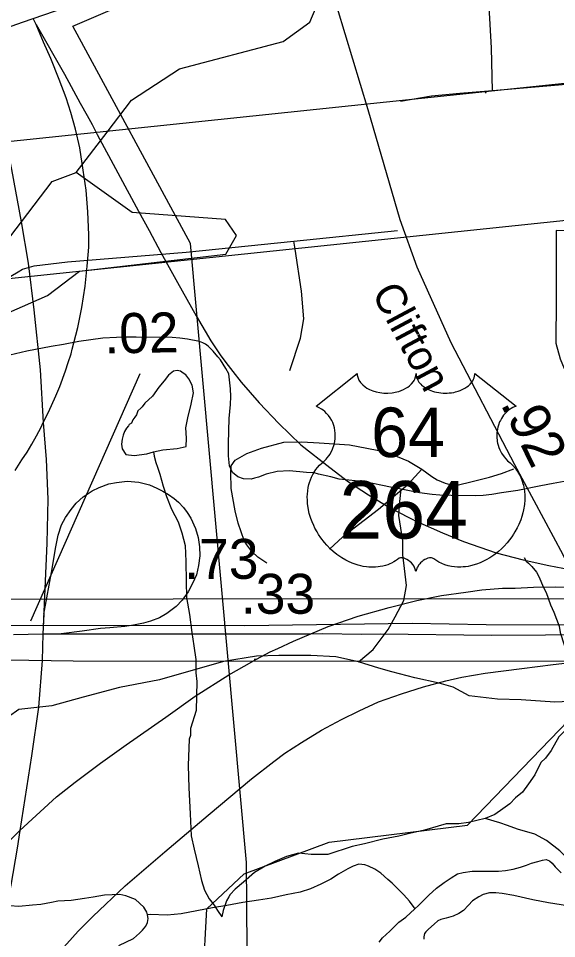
# Model space of a CAD drawing. Extents: x 2169602 to 2449496, y 721995 to 810662.
# Drawn here: x 2389685 to 2391367, y 798365 to 801244 of the extents above; entities that cross this region are included whole.
import ezdxf

# ---------------------------------------------------------------- set-up
doc = ezdxf.new("R2010")
doc.units = 0
doc.layers.add('Default', color=7, linetype='Continuous')

msp = doc.modelspace()

# ---------------------------------------------------------------- linework, layer by layer
at = {"layer": 'Default'}
for p, q in [((2389739.7, 801224.8), (2389731, 801243.1)), ((2391916.2, 801083.2), (2391167.2, 801016.5)), ((2391146.8, 801011.4), (2391144.1, 801011.1)), ((2391146.8, 801010.8), (2391144.1, 801011.1)), ((2391146.8, 801010.8), (2391146.8, 801011.4)), ((2389865.2, 800761.4), (2389962, 800887.9)), ((2390545.4, 800547), (2390870.1, 800580)), ((2390549.4, 800521.2), (2390545.4, 800547)), ((2389723.2, 799358.6), (2390064.9, 800133.1)), ((2389761.3, 799318), (2389759.1, 799235.1))]:
    msp.add_line(p, q, dxfattribs=at)
for points in [[(2379098.1, 799711.3), (2381839.6, 800039.6), (2402227.5, 802177.1)], [(2382114, 799598.5), (2384855.4, 799926.8), (2405243.4, 802064.2)], [(2389962, 800887.9), (2390038.3, 800987.5), (2390188.2, 801086.2), (2390512.1, 801171.4), (2390595.2, 801232), (2390669.2, 801407.7), (2391067.2, 801783.4), (2391224.1, 801901.5), (2391291.1, 801910)], [(2390495.9, 801804.7), (2390532, 801755.5), (2390571.8, 801635.1), (2390657.6, 801355.5), (2390777.4, 800958.6), (2390876.8, 800614.1), (2390930.7, 800466.5), (2391036.4, 800229.8), (2391235.7, 799847.6), (2391386.9, 799567), (2391501.6, 799316.1)], [(2391167.2, 801016.5), (2391163.8, 801151.6), (2391156.8, 801280.1), (2391153.3, 801335.7), (2391174.2, 801412.2), (2391247.1, 801516.5), (2391257.5, 801558.2), (2391254.1, 801638.1), (2391233.2, 801711.1), (2391236.7, 801773.6)], [(2389731, 801243.1), (2389863.7, 801289.4), (2389917.7, 801308.5), (2390047.8, 801367.2), (2390114.2, 801406.4), (2390209.7, 801481.3), (2390296.7, 801569.9), (2390371.9, 801667.7)], [(2390475.7, 796717.2), (2390456.5, 797092.4), (2390449.7, 797197.9), (2390442.7, 797260.8), (2390425.2, 797471.4), (2390400.7, 798197.7), (2390397.5, 798602.6), (2390222.2, 800539), (2389855.2, 801219), (2390007.5, 801284.5)], [(2390475.7, 796717.2), (2390456.5, 797092.4), (2390449.7, 797197.9), (2390442.7, 797260.8), (2390425.2, 797471.4), (2390400.7, 798197.7), (2390397.5, 798602.6), (2390222.2, 800539), (2389855.2, 801219), (2390007.5, 801284.5)], [(2389543, 801261.9), (2389593.7, 801077), (2389626.1, 800951.5), (2389662.9, 800770.4), (2389693, 800607.6), (2389715.5, 800477.4), (2389733.1, 800332.1), (2389753.1, 800144.3), (2389762.5, 799979.3)], [(2389564, 801185), (2389697.7, 801231.9), (2389731, 801243.1)], [(2389762.5, 799979.3), (2389779.2, 800012.2), (2389802.1, 800062.4), (2389814.4, 800092.3), (2389832, 800141.4), (2389840.6, 800167.6), (2389849.1, 800194.3), (2389852.9, 800209.2), (2389870, 800276.1), (2389882.5, 800338.7), (2389893, 800405.6), (2389899.2, 800468.2), (2389904.5, 800527.8), (2389904.5, 800566.4), (2389901.3, 800638.8), (2389896.1, 800706.7), (2389886.7, 800768.3), (2389876.2, 800838.3), (2389862.6, 800896.7), (2389848, 800949), (2389834.4, 800994.9), (2389811.8, 801052.6), (2389785.6, 801118.3), (2389762.6, 801169.3), (2389739.7, 801224.8)], [(2389739.7, 801224.8), (2389828.9, 801069.5), (2389878, 800978.8), (2389899.2, 800939.9), (2389915.5, 800911.3), (2389930.5, 800880.6), (2390059.8, 800640.7), (2390093.4, 800580.3), (2390130.4, 800510.9), (2390181.9, 800416.9), (2390240.4, 800312.6), (2390286.2, 800235.1), (2390317.9, 800188), (2390340.8, 800157.7), (2390355, 800138.8), (2390381.3, 800105.9), (2390437.5, 800041.3), (2390498.9, 799976.7), (2390567.9, 799909.9), (2390658, 799839), (2390717, 799794), (2390779, 799752.7), (2390850.1, 799710.1), (2390930.2, 799670.1), (2391010.3, 799633.9), (2391076.3, 799606.8), (2391178.4, 799572), (2391262.3, 799549.3), (2391343.3, 799532.2), (2391408.5, 799519.7)], [(2391167.2, 801016.5), (2391064.6, 801008.6), (2390976.6, 801000.4), (2390879.5, 800983.3)], [(2389318.1, 800208.3), (2389267.3, 800307.8), (2389267.3, 800383.3), (2389441.2, 800481.4), (2389658.1, 800559), (2389790.2, 800733.4), (2389865.2, 800761.4)], [(2389875.3, 800452.8), (2390333.1, 800505.8), (2390366.2, 800564.2), (2390332.1, 800614.1), (2390040.1, 800636.5), (2389865.2, 800761.4)], [(2391911.8, 800567.1), (2391365.6, 800579.9), (2391365.6, 800364.4), (2391364.6, 800227.2), (2391377.9, 800178.4), (2391391.2, 800148.4), (2391412.3, 800127.4), (2391483.2, 800106.3), (2391890, 800065.5), (2391933.2, 800059.7)], [(2389649.8, 800429.9), (2389661.2, 800437.4), (2389683.5, 800451), (2389697.6, 800458.7), (2389733.7, 800469.9), (2389837.7, 800481.8), (2390209.6, 800512.2), (2390545.4, 800547)], [(2390533.2, 800142.1), (2390566.2, 800242.9), (2390576.7, 800303.7), (2390569.7, 800390.6), (2390549.4, 800521.2)], [(2389318.1, 800208.3), (2389393.2, 800183.9), (2389485.2, 800208.2), (2389601.1, 800301), (2389775.2, 800376.2), (2389875.3, 800452.8)], [(2390880.8, 799770.5), (2390848.1, 799776.7), (2390767.8, 799793.9), (2390687.7, 799802.6), (2390661.1, 799809.3), (2390622.3, 799818.2), (2390609, 799821.5), (2390585.5, 799822.7), (2390532.6, 799828.1), (2390493.8, 799825.9), (2390459.4, 799818.2), (2390435, 799808.2), (2390422.9, 799804.9), (2390411.9, 799802), (2390388.5, 799803.7), (2390370.8, 799809.3), (2390354.1, 799822.6), (2390344.2, 799843.7), (2390341.9, 799874.7), (2390341.9, 799913.5), (2390343.1, 799992.3), (2390347.5, 800035.5), (2390348.6, 800061), (2390347.5, 800084.3), (2390342.2, 800131.4), (2390333.4, 800148.6), (2390316.3, 800175.5), (2390308.5, 800185.3), (2390293.5, 800202.8), (2390277.4, 800218.7), (2390269.3, 800224.1), (2390261.2, 800228.5), (2390250.9, 800232.3), (2390240.4, 800234.9), (2390224, 800238.2), (2390213.1, 800240.1), (2390189.2, 800243.7), (2390164.8, 800245), (2390053, 800246.3), (2390021, 800246), (2389991, 800245.6), (2389949, 800243.3), (2389873.2, 800232.4), (2389825.2, 800223.8), (2389787.3, 800217.4), (2389711.4, 800202.5), (2389657.5, 800190)], [(2390106.7, 799887.8), (2390136.6, 799894.2), (2390180.7, 799898.1), (2390208.6, 799904.4), (2390210.6, 799930.4), (2390208.4, 799962.5), (2390214.1, 799994.5), (2390224.2, 800036.3), (2390231.8, 800072.5), (2390227.7, 800096.2), (2390217.8, 800116.4), (2390207.6, 800128.1), (2390199.6, 800134.1), (2390191.8, 800140.2), (2390181.3, 800142.2), (2390169.6, 800139.9), (2390154, 800128), (2390139.9, 800109.9), (2390123.9, 800090), (2390103.8, 800061.8), (2390080.2, 800039.8), (2390071.6, 800028.4), (2390067.5, 800024.5), (2390071.6, 800028.4), (2390067.5, 800024.5), (2390058.3, 800015.6), (2390054.2, 800003.6), (2390048.2, 799995.6), (2390042.1, 799987.6), (2390038.4, 799977.6), (2390030.4, 799973.5), (2390028.6, 799969.4), (2390022.6, 799961.3), (2390016.7, 799951.3), (2390012.6, 799939.3), (2390008.5, 799927.4), (2390007, 799911.4), (2390008.9, 799897.3), (2390020.8, 799879.3), (2390047, 799875.7), (2390086.6, 799881.9), (2390106.7, 799887.8)], [(2389674.8, 799829.7), (2389695.7, 799862.8), (2389711.9, 799886.2), (2389726.4, 799911.3), (2389741.4, 799937.5), (2389755.4, 799964.8), (2389762.5, 799979.3)], [(2389762.5, 799979.3), (2389771.2, 799863.2), (2389776.1, 799739.1), (2389773.4, 799602.3), (2389761.3, 799315.9)], [(2390461.2, 799539.1), (2390433.6, 799557.7), (2390414, 799576.1), (2390398.5, 799596.4), (2390390.8, 799610.5), (2390371.9, 799664.9), (2390362.7, 799703.1), (2390350.2, 799773.4), (2390349.2, 799823.4), (2390349.6, 799843.4), (2390362, 799861.1), (2390398.3, 799882.4), (2390444.6, 799899.4), (2390514.8, 799918), (2390570.7, 799918.8), (2390624.5, 799915.7), (2390720.2, 799909.8), (2390833.5, 799887.5), (2390869.1, 799872.7), (2390904.7, 799858), (2390946.1, 799833.2)], [(2390106.7, 799887.8), (2390108.7, 799874.1), (2390114.7, 799854.1), (2390119.2, 799840.1), (2390127, 799817.8), (2390137.2, 799780.1), (2390147.3, 799748.2), (2390163.5, 799708), (2390183.8, 799668.4), (2390195.9, 799634.2), (2390206.1, 799594.4), (2390208.4, 799544.2), (2390208.8, 799482.5), (2390210.6, 799432.4), (2390219, 799378.3), (2390227.3, 799322.8), (2390233.4, 799280.5), (2390239.6, 799238.5), (2390239.8, 799196.7), (2390242, 799168.8), (2390240.6, 799078.6), (2390222.7, 799022.5), (2390222.5, 799000.6), (2390218.8, 798988.6), (2390215.4, 798906.8), (2390217.2, 798836.7), (2390221.9, 798754.9), (2390224.2, 798686.8), (2390234.2, 798644.7), (2390246.3, 798592.9), (2390256.6, 798546.8), (2390266.8, 798516.8), (2390281, 798489.2), (2390296.8, 798469.3), (2390306.8, 798453.2), (2390321, 798433.2)], [(2390657.6, 799583.1), (2390698.4, 799622.2), (2390720.7, 799639.8), (2390809.9, 799708), (2390903.3, 799786), (2390946.1, 799833.2)], [(2390946.1, 799833.2), (2390977.6, 799810.5), (2390993.3, 799800.2), (2391019.1, 799789.7), (2391033, 799785.4), (2391044.9, 799785.1), (2391060.9, 799784.8), (2391099, 799794), (2391157.2, 799808.8), (2391195.3, 799820.1), (2391233.1, 799834.6)], [(2389764, 799379.6), (2389790.1, 799521.8), (2389800.8, 799585.3), (2389809.1, 799626.9), (2389819.8, 799659), (2389831.7, 799682.7), (2389849.5, 799707.7), (2389865, 799726.7), (2389887.5, 799746.9), (2389914.9, 799765.9), (2389937.5, 799776.6), (2389967.2, 799787.3), (2389991, 799792), (2390024.3, 799795.6), (2390061.1, 799793.2), (2390094.5, 799784.4), (2390117.4, 799774.4), (2390135.8, 799764.9), (2390154.2, 799754.3), (2390171.5, 799742.1), (2390185.4, 799729.8), (2390200.5, 799713.7), (2390212.7, 799697.5), (2390223.9, 799680.2), (2390238.7, 799647.4), (2390246.5, 799619.5), (2390250.9, 799590.5), (2390252, 799562.7), (2390247.6, 799532.6), (2390240.9, 799502.5), (2390228.6, 799475.8), (2390215.3, 799449.2), (2390196.4, 799423.2), (2390177.4, 799404.3), (2390148.2, 799382.2), (2390126.1, 799368.8), (2390097.7, 799357.7), (2390075.6, 799351.4), (2390044.8, 799345.1), (2390017.6, 799341.6), (2389970.5, 799337.6), (2389941.5, 799334.7), (2389883.5, 799326.5), (2389818.3, 799317.9)], [(2391402, 799796.5), (2391356, 799788.1), (2391318.1, 799781.7), (2391246.2, 799766.9), (2391195.3, 799759.4), (2391164.4, 799754), (2391137.9, 799751.2), (2391114.9, 799750), (2391037.7, 799751), (2391002.4, 799752.3), (2390978.4, 799754), (2390938.3, 799759.6), (2390880.8, 799770.5)], [(2390747.6, 799230.9), (2390794.1, 799269.8), (2390840.7, 799331.9), (2390862.8, 799371.8), (2390889.4, 799422.8), (2390898.3, 799469.4), (2390891.6, 799522.6), (2390886.7, 799565), (2390886.7, 799609.3), (2390874.4, 799688.1), (2390876.9, 799732.4), (2390880.8, 799770.5)], [(2391265.8, 799557.1), (2391272, 799545.2), (2391279.8, 799539.1), (2391290, 799529.1), (2391304.2, 799511.1), (2391312, 799497.4), (2391326.3, 799463.5), (2391334.3, 799447.3), (2391348.5, 799409.5), (2391358.5, 799385.7), (2391374.9, 799341.8), (2391378.8, 799322.1), (2391391.3, 799284.2), (2391400.8, 799249.9), (2391407.3, 799217.7), (2391411.2, 799191.9), (2391413.5, 799159.9), (2391413.7, 799138), (2391415.7, 799117.8), (2391418, 799089.9), (2391420, 799069.7), (2391420, 799051.8), (2391420.2, 799041.7)], [(2385227, 799540.2), (2386632.2, 799414.9), (2387082.3, 799379.3), (2387592, 799326.8), (2388111.3, 799287.4), (2388378.7, 799270.9), (2388886.5, 799248.2), (2389856.2, 799234.3), (2391534.7, 799233)], [(2389111.2, 795627.8), (2389145, 795669.8), (2389152.2, 795846.8), (2389357, 796656.2), (2389604.1, 797215.3), (2389919.1, 797540.2), (2389977.1, 797640.7), (2390185, 797849.7), (2390251, 798032.1), (2390274, 798458), (2390390.1, 798567.2), (2390656, 798666.7), (2391089.1, 798720.2), (2391462.1, 799106.3), (2391552.1, 799380), (2391648.3, 799482.9)], [(2390598.6, 799318.7), (2390652.8, 799341.7), (2390746.9, 799373.6), (2390843.4, 799400.2), (2390930.1, 799422.5), (2391007.6, 799438.3), (2391083.7, 799448.4), (2391133.9, 799455.5), (2391198.5, 799461.3), (2391237.2, 799461.3), (2391295.2, 799464.2), (2391364.8, 799465.7), (2391416.9, 799464.2), (2391434, 799464.2)], [(2388485.8, 799428.9), (2388907.6, 799426.8), (2391428, 799428.5), (2391747.2, 799418.3), (2391908.5, 799407.4), (2392123.6, 799386.6), (2392339.3, 799355.4)], [(2389764, 799379.6), (2389761.3, 799318)], [(2388518.9, 799345.9), (2390392.7, 799344.5), (2390915.3, 799351.2), (2391147.5, 799347.5), (2391397.7, 799346.6), (2391504.7, 799346.7), (2391681, 799343.3), (2391852.6, 799330.5), (2392075.5, 799306.6), (2392258.8, 799284.4), (2392395.4, 799262)], [(2389669, 799316.3), (2389761.3, 799318)], [(2389761.3, 799318), (2390598.6, 799318.7), (2390635.3, 799319.2), (2390757.1, 799316.8), (2390816.8, 799318.5), (2391163.3, 799313.7), (2391501.6, 799316.1)], [(2390429.1, 799238.6), (2390472.1, 799261.7), (2390495.5, 799272.5), (2390544.7, 799295.3), (2390598.6, 799318.7)], [(2390747.6, 799230.9), (2390676.6, 799246.5), (2390599.1, 799250.9), (2390499.3, 799250.9), (2390428.9, 799248.5), (2390325.5, 799231.3), (2390126.1, 799174.7), (2390000.6, 799150), (2389887.4, 799120.5), (2389788.9, 799093.4), (2389685.5, 799081.1), (2389653.5, 799058.9), (2389584.6, 798965.3), (2389429.5, 798721.6), (2389402.5, 798645.2), (2389404.9, 798603.4), (2389429.5, 798581.2), (2389481.2, 798554.1), (2389572.3, 798544.3), (2389631.4, 798531.9)], [(2389689.4, 798703.6), (2389803.4, 798808.8), (2389861.9, 798854), (2389941.7, 798913.8), (2390021.6, 798971), (2390145.3, 799057.4), (2390237.6, 799123.2), (2390342.4, 799190.1), (2390414.1, 799230.4), (2390429.1, 799238.6)], [(2390422, 799238.7), (2390429.1, 799238.6)], [(2389759.1, 799235.1), (2389747.7, 799089.1), (2389725.8, 798936.2), (2389689.4, 798703.6)], [(2389808.7, 798318.7), (2389871.3, 798388.4), (2389917.4, 798434.5), (2390018.9, 798529.5), (2390142.9, 798636.7), (2390277.7, 798751.2), (2390413.5, 798864.8), (2390483.1, 798918.6), (2390517.4, 798945.1), (2390569.2, 798978.8), (2390632.4, 799017), (2390694.6, 799050.5), (2390750.2, 799077.3), (2390809.9, 799105.1), (2390882.7, 799130.9), (2390950.7, 799153), (2391020.6, 799171.1), (2391070.4, 799182.6), (2391143.4, 799195.1), (2391258.6, 799209.5), (2391356.8, 799222), (2391445.8, 799233.1)], [(2392487.1, 798828.8), (2392467.2, 798828.6), (2392437.9, 798833.7), (2392386.9, 798847), (2392353.7, 798847), (2392333.7, 798844.8), (2392307, 798834.8), (2392262.7, 798812.7), (2392213.5, 798795.4), (2392139.5, 798784.1), (2392127.2, 798786), (2392110.1, 798790.5), (2391649.7, 799117.6), (2391541.5, 799113.1), (2391361.8, 799104.5), (2391256, 799111.9), (2391182.1, 799114.3), (2391093.5, 799124.2), (2391044.3, 799151.3), (2391000, 799163.6), (2390923.7, 799180.8), (2390851.7, 799199.9), (2390811.9, 799211), (2390747.6, 799230.9)], [(2391420.2, 799041.7), (2391401.8, 799023.8), (2391374.3, 798995.9), (2391350.7, 798953.7), (2391332.7, 798929.6), (2391318.3, 798915.5), (2391298.9, 798877.5), (2391279, 798849.3), (2391260.9, 798823.2), (2391238.8, 798805), (2391221.3, 798787), (2391199, 798770.9), (2391173.6, 798752.9), (2391143.4, 798740.8)], [(2391143.4, 798740.8), (2391091.8, 798728.3), (2391061.8, 798724.4), (2391021.8, 798724.3), (2390953.8, 798703.8), (2390907.8, 798693.7), (2390873.8, 798685.5), (2390823.7, 798675.6), (2390766.1, 798661.2), (2390728.2, 798653.1), (2390652.1, 798628.5), (2390599.8, 798628.3), (2390560.3, 798632.3), (2390522.3, 798622.2), (2390486, 798605.8), (2390456.1, 798591.6), (2390422.7, 798571.5), (2390388.6, 798541.4), (2390362.8, 798519.4), (2390346.6, 798503.2), (2390342.7, 798495.2), (2390334.9, 798483.4), (2390325.1, 798453.3), (2390321, 798433.2)], [(2391654.2, 798392.6), (2391641.9, 798398.5), (2391610.3, 798420.7), (2391578.3, 798450.7), (2391562.6, 798464.9), (2391536.3, 798486.7), (2391508.4, 798512.4), (2391480.5, 798536.1), (2391454.3, 798559.9), (2391427.8, 798587.8), (2391402, 798614), (2391377.8, 798640), (2391335.6, 798671.6), (2391299.5, 798691.7), (2391245.3, 798707.1), (2391213.3, 798719.2), (2391189.6, 798726.9), (2391143.4, 798740.8)], [(2389689.4, 798703.6), (2389680.7, 798648.2), (2389660.9, 798532.5), (2389615.7, 798326.4), (2389550.7, 798063.8), (2389466, 797771.9), (2389389.7, 797506.6), (2389380.8, 797474.1)], [(2389573.1, 798574.9), (2389612.8, 798623.1), (2389644.7, 798657.7), (2389670.8, 798684.3), (2389689.4, 798703.6)], [(2390923.7, 798458.3), (2390935.6, 798468.6), (2390967.8, 798500.7), (2390991.4, 798522.6), (2391015.3, 798540.9), (2391037.1, 798555.1), (2391057, 798567.1), (2391075.2, 798571.2), (2391103.1, 798575.5), (2391165.2, 798575.9), (2391185.1, 798575.7), (2391207.3, 798578.1), (2391231.3, 798582.1), (2391254.8, 798588.3), (2391272.9, 798594.5), (2391289.1, 798600.5), (2391308.8, 798606.5), (2391323.1, 798610.4), (2391334.8, 798612.7), (2391344.9, 798608.7), (2391352.9, 798600.6), (2391362.9, 798589), (2391381.2, 798570.8)], [(2390923.7, 798458.3), (2390921.8, 798462.2), (2390907.7, 798482.2), (2390889.9, 798501.9), (2390869.3, 798522.1), (2390853.4, 798537.9), (2390839.6, 798550.1), (2390817.3, 798569.7), (2390799.4, 798581.7), (2390779.3, 798591.6), (2390767.2, 798595.5), (2390749.2, 798597.4), (2390731.3, 798591.2), (2390714.9, 798583.1), (2390685.6, 798566.9), (2390661.6, 798550.6), (2390629.6, 798534.8), (2390597.5, 798520.6), (2390565.7, 798510.4), (2390521.8, 798502), (2390475.9, 798491.9), (2390435.7, 798485.4), (2390385.8, 798477.5), (2390336, 798468.9), (2390291.7, 798461), (2390193.9, 798442.5), (2390150.2, 798438.2), (2390096.1, 798439.9), (2390088.1, 798439.4)], [(2390088.1, 798439.4), (2390086.5, 798447.8), (2390076.4, 798463.5), (2390050.2, 798487.4), (2390020.2, 798499.2), (2390002.2, 798503.1), (2389954.2, 798500.7), (2389917.9, 798494.8), (2389891.7, 798490.7), (2389849.8, 798484.4), (2389808.2, 798482.1), (2389788.1, 798477.9), (2389754.3, 798471.7), (2389728.4, 798469.5), (2389686, 798465.4), (2389658.3, 798467.1)], [(2391401.7, 798467.1), (2391341.6, 798476.6), (2391293.4, 798486.3), (2391233.7, 798500.2), (2391197.2, 798505.7), (2391177.1, 798507.9), (2391157.7, 798507.7), (2391137.4, 798503.4), (2391123.6, 798495.3), (2391103.9, 798483.3), (2391091.8, 798469.3), (2391075.8, 798453.1), (2391061.9, 798443), (2391044.1, 798435.2), (2391022.1, 798428.8), (2391005.7, 798424.8), (2390995.7, 798421), (2390984.2, 798410.6), (2390966.3, 798394.6), (2390958.1, 798386.5), (2390954.2, 798380.6), (2390952.6, 798370.7), (2390952.4, 798362.7)], [(2389998.9, 798343), (2390044.6, 798365.3), (2390062.7, 798381.6), (2390072.3, 798391.5), (2390082.6, 798403.8), (2390088.3, 798415.5), (2390090.4, 798427.8), (2390088.1, 798439.4)], [(2390812.3, 798353.8), (2390822.4, 798367.7), (2390846.2, 798388), (2390874.3, 798416.3), (2390896, 798432), (2390923.7, 798458.3)]]:
    msp.add_lwpolyline(points, dxfattribs=at)
msp.add_lwpolyline([(2390743.7, 800132.6), (2390744, 800127.3), (2390745.3, 800121), (2390746.3, 800117.7), (2390749.2, 800111.5), (2390754.1, 800104.1), (2390760.9, 800096.9), (2390768.6, 800090.6), (2390773.7, 800087.3), (2390782.5, 800082.5), (2390792.5, 800078.4), (2390803.6, 800075.2), (2390814.9, 800072.9), (2390827.2, 800071.5), (2390839.5, 800071.3), (2390852.7, 800072.3), (2390867.3, 800075.1), (2390874, 800076.9), (2390881.6, 800079.4), (2390888.5, 800082.3), (2390896.2, 800086.4), (2390902.4, 800090.4), (2390907.2, 800093.9), (2390914, 800100.4), (2390919.4, 800107.2), (2390921.7, 800111), (2390923.7, 800114.6), (2390926.4, 800122.4), (2390927.2, 800125.8), (2390927.7, 800132.9), (2390928.1, 800126.9), (2390928.8, 800123.2), (2390929.7, 800119.6), (2390931.3, 800115.7), (2390934, 800110.2), (2390937, 800105.6), (2390942.8, 800098.9), (2390946.3, 800095.5), (2390949.6, 800092.9), (2390958.3, 800086.9), (2390968.5, 800081.7), (2390973.6, 800079.5), (2390978.7, 800077.7), (2390985.3, 800075.7), (2390992, 800074.1), (2390998.7, 800073), (2391005.5, 800072), (2391012.5, 800071.5), (2391018.2, 800071.3), (2391025.2, 800071.4), (2391031.7, 800071.8), (2391038.3, 800072.5), (2391045.6, 800073.7), (2391051.4, 800075), (2391059.2, 800077.1), (2391066.1, 800079.6), (2391072.3, 800082.2), (2391080.3, 800086.4), (2391086.7, 800090.5), (2391091.4, 800094.3), (2391097.1, 800099.4), (2391102.4, 800105.6), (2391105.5, 800110.1), (2391107.7, 800114.7), (2391109.7, 800119.6), (2391111, 800124.7), (2391111.6, 800129.2), (2391111.7, 800133), (2391240.3, 800030.6), (2391237.3, 800029.4), (2391230.3, 800026), (2391224.8, 800022.7), (2391215.9, 800016.5), (2391212.1, 800013.1), (2391208.3, 800009.5), (2391204.8, 800005.7), (2391201.7, 800002.2), (2391198, 799997), (2391194.7, 799991.8), (2391191.4, 799986.1), (2391189, 799981.2), (2391185.1, 799970.8), (2391183.2, 799964.3), (2391182, 799958.8), (2391180.4, 799947.3), (2391180.1, 799941.8), (2391180.1, 799936.4), (2391180.4, 799930.7), (2391180.9, 799925.3), (2391181.9, 799919.6), (2391182.8, 799914.5), (2391184.4, 799908.4), (2391186.7, 799901.2), (2391189.5, 799894.3), (2391195.4, 799883.2), (2391202.9, 799871.8), (2391208.3, 799865.4), (2391213.6, 799859.9), (2391221.6, 799853.2), (2391225.9, 799849.4), (2391230.8, 799844.5), (2391238.8, 799835.1), (2391242.1, 799830.7), (2391245.4, 799825.8), (2391248.5, 799820.7), (2391251.5, 799815.2), (2391253.9, 799810.4), (2391258.4, 799799.4), (2391261.7, 799788.7), (2391263.3, 799783.1), (2391265.7, 799770.5), (2391266.6, 799764.2), (2391267.6, 799751.9), (2391267.6, 799737), (2391266.5, 799722.9), (2391263.8, 799706.4), (2391261.6, 799696.5), (2391258.2, 799685.1), (2391254.9, 799675.1), (2391249.1, 799660.4), (2391243.9, 799649.8), (2391237.1, 799637.3), (2391232.5, 799629.8), (2391227.1, 799621.8), (2391220.3, 799612.5), (2391212.4, 799602.6), (2391202.9, 799592.2), (2391195.2, 799584.5), (2391185.2, 799575.6), (2391179.2, 799570.5), (2391170.5, 799564), (2391158.6, 799556.1), (2391146.9, 799549.3), (2391137, 799544.3), (2391128.2, 799540.5), (2391116.8, 799536.1), (2391097.8, 799530.9), (2391090.9, 799529.4), (2391082.7, 799528.2), (2391075, 799527.5), (2391067.6, 799527), (2391057.6, 799527), (2391047.6, 799527.8), (2391038.2, 799529.1), (2391028.4, 799531.2), (2391018.1, 799534.2), (2391008.8, 799537.9), (2390999.4, 799542.5), (2390983.5, 799552.5), (2390978.9, 799555), (2390976.3, 799555.7), (2390970.2, 799556), (2390964.4, 799554.7), (2390958.5, 799552.4), (2390954.9, 799550.5), (2390950.2, 799547.4), (2390946.5, 799544.5), (2390942.1, 799540.3), (2390939.1, 799536.8), (2390936.8, 799534.1), (2390932.3, 799527), (2390930.7, 799523.7), (2390929, 799519.3), (2390927.6, 799513), (2390925.5, 799521), (2390923.2, 799526.3), (2390920.4, 799530.9), (2390917.6, 799534.9), (2390913.1, 799540.1), (2390909.1, 799544), (2390904.2, 799547.9), (2390899.1, 799551), (2390894.9, 799553.1), (2390891.1, 799554.6), (2390886.5, 799555.7), (2390882.7, 799556), (2390879.6, 799556), (2390875.3, 799555), (2390869.5, 799550.8), (2390864, 799547), (2390858, 799543.3), (2390850.8, 799539.5), (2390845.6, 799537), (2390839.4, 799534.6), (2390832.1, 799532.2), (2390824.2, 799530.1), (2390816, 799528.5), (2390808.9, 799527.4), (2390801.2, 799526.7), (2390794.3, 799526.5), (2390787.1, 799526.6), (2390780.4, 799527.1), (2390772.5, 799527.8), (2390762.8, 799529.2), (2390754.8, 799531), (2390746.3, 799533.3), (2390737.5, 799536), (2390728.2, 799539.6), (2390716.5, 799544.7), (2390708.4, 799548.9), (2390695.5, 799556.3), (2390680.5, 799566.7), (2390669.1, 799575.9), (2390660.8, 799583.4), (2390648.6, 799595.9), (2390641.4, 799604), (2390630.1, 799618.6), (2390622.9, 799629.1), (2390618.2, 799636.9), (2390611.4, 799649.3), (2390607.7, 799657.2), (2390602.8, 799668.6), (2390599, 799679), (2390595.8, 799688.9), (2390594.1, 799695.2), (2390591.6, 799706.2), (2390590.1, 799714), (2390588.7, 799724.7), (2390587.9, 799736), (2390587.8, 799746.5), (2390588, 799755.1), (2390589, 799765.2), (2390590.7, 799775.9), (2390592.8, 799785.1), (2390594.6, 799791.7), (2390597.4, 799799.8), (2390601, 799808.7), (2390605.2, 799817.2), (2390609.3, 799824.3), (2390614.4, 799831.9), (2390619.4, 799838.3), (2390626, 799845.5), (2390632.8, 799852), (2390639.1, 799857.1), (2390646.5, 799864.4), (2390650.4, 799868.8), (2390655, 799874.9), (2390658.8, 799880.6), (2390661.7, 799885.7), (2390665.6, 799893.3), (2390668, 799898.9), (2390671, 799907.5), (2390672.4, 799913.6), (2390674, 799921.5), (2390674.9, 799928.8), (2390675.3, 799938), (2390675.1, 799945.6), (2390674.1, 799954.5), (2390672.4, 799963), (2390670.4, 799970.5), (2390667.2, 799979), (2390664.3, 799985.2), (2390659.4, 799993.6), (2390653.9, 800001.5), (2390648.2, 800007.9), (2390642.6, 800013.5), (2390637.1, 800017.8), (2390631.9, 800021.5), (2390625.4, 800025.5), (2390619, 800028.6), (2390615.1, 800030.2)], close=True, dxfattribs=at)

# ---------------------------------------------------------------- texts
for s, height, rotation, p in [('Clifton', 95, 298.0976, (2390787.4, 800385.4)), ('.02', 125, 1.0838, (2389954.1, 800195.1)), ('.92', 125, 296.1854, (2391190.2, 800038.3)), ('.73', 125, 0.039, (2390203, 799490.2)), ('.33', 125, 0.0466, (2390380.1, 799381))]:
    msp.add_text(s, height=height, rotation=rotation, dxfattribs=at).set_placement(p)
for s, height, p in [('64', 155, (2390787.5, 799871.3)), ('264', 180, (2390688.5, 799616.4))]:
    msp.add_text(s, height=height, dxfattribs=at).set_placement(p)

doc.saveas('drawing.dxf')
